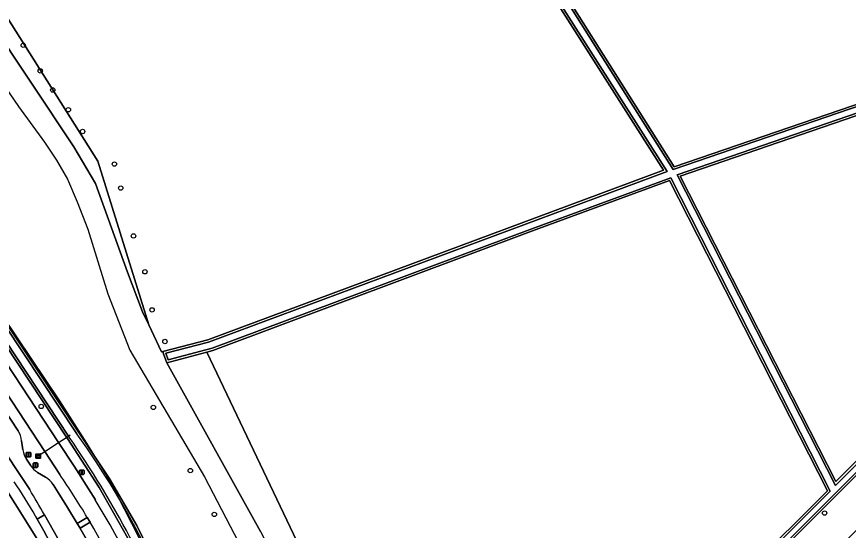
# Model space of a CAD drawing. Extents: x 162396 to 163643, y 386452 to 387406.
# Drawn here: x 163222.4 to 163407.9, y 386702.1 to 386816.7 of the extents above; entities that cross this region are included whole.
import ezdxf

# ---------------------------------------------------------------- set-up
doc = ezdxf.new("R2010")
doc.units = 0
for name, color, linetype in [('IMGEO_Afsluitpaal', 7, 'Continuous'), ('IMGEO_Berm_groen', 7, 'Continuous'), ('IMGEO_Berm_halfverhard', 7, 'Continuous'), ('IMGEO_Boom', 7, 'Continuous'), ('IMGEO_Duiker', 7, 'Continuous'), ('IMGEO_Erf', 7, 'Continuous'), ('IMGEO_Fietspad_gesloten', 7, 'Continuous'), ('IMGEO_Grasland_agrarisch', 7, 'Continuous'), ('IMGEO_Hek', 7, 'Continuous'), ('IMGEO_Lichtmast', 7, 'Continuous'), ('IMGEO_Loofbos', 7, 'Continuous'), ('IMGEO_Oever', 7, 'Continuous'), ('IMGEO_Rijbaan_lokaal_gesloten', 7, 'Continuous'), ('IMGEO_Rioolput', 7, 'Continuous'), ('IMGEO_Voetpad_halfverhard', 7, 'Continuous'), ('IMGEO_Voetpad_open', 7, 'Continuous'), ('IMGEO_Waterloop', 7, 'Continuous')]:
    doc.layers.add(name, color=color, linetype=linetype)

msp = doc.modelspace()

# ---------------------------------------------------------------- linework, layer by layer
at = {"layer": 'IMGEO_Afsluitpaal'}
for p, q in [((163224.57, 386718.62), (163224.57, 386719.41)), ((163224.57, 386719.41), (163224.57, 386718.62)), ((163224.67, 386719.51), (163225.46, 386719.51)), ((163225.46, 386719.51), (163224.67, 386719.51)), ((163225.46, 386718.52), (163224.67, 386718.52)), ((163224.67, 386718.52), (163225.46, 386718.52)), ((163225.56, 386719.41), (163225.56, 386718.62)), ((163225.56, 386718.62), (163225.56, 386719.41)), ((163226.14, 386716.26), (163226.14, 386717.06)), ((163226.14, 386717.06), (163226.14, 386716.26)), ((163226.24, 386717.16), (163227.03, 386717.16)), ((163227.03, 386717.16), (163226.24, 386717.16)), ((163227.03, 386716.16), (163226.24, 386716.16)), ((163226.24, 386716.16), (163227.03, 386716.16)), ((163227.13, 386717.06), (163227.13, 386716.26)), ((163227.13, 386716.26), (163227.13, 386717.06))]:
    msp.add_line(p, q, dxfattribs=at)
for points in [[(163224.99, 386719.39), (163225.14, 386719.39), (163225.14, 386718.64), (163224.99, 386718.64), (163224.99, 386719.39)], [(163226.56, 386717.03), (163226.71, 386717.03), (163226.71, 386716.28), (163226.56, 386716.28), (163226.56, 386717.03)]]:
    msp.add_lwpolyline(points, dxfattribs=at)
for centre, start, end in [((163224.67, 386719.41), 90, 180), ((163224.67, 386719.41), 90, 180), ((163224.67, 386718.62), 180, 270), ((163224.67, 386718.62), 180, 270), ((163225.46, 386719.41), 0, 90), ((163225.46, 386719.41), 360, 90), ((163225.46, 386718.62), 270, 0), ((163225.46, 386718.62), 270, 0), ((163226.24, 386717.06), 90, 180), ((163226.24, 386717.06), 90, 180), ((163226.24, 386716.26), 180, 270), ((163226.24, 386716.26), 180, 270), ((163227.03, 386717.06), 0, 90), ((163227.03, 386717.06), 360, 90), ((163227.03, 386716.26), 270, 0), ((163227.03, 386716.26), 270, 0)]:
    msp.add_arc(centre, 0.1, start, end, dxfattribs=at)
at = {"layer": 'IMGEO_Berm_groen'}
for points in [[(163163.33, 386825.6), (163164.51, 386823.75), (163175.18, 386807.53), (163180.97, 386798.73), (163194.03, 386778.89), (163199.05, 386771.28), (163213.46, 386749.44), (163231.76, 386721.69), (163235.22, 386716.44), (163236.28, 386714.77), (163237.96, 386712.18), (163239.97, 386708.92)], [(163260, 386665.46), (163263.04, 386666.38), (163262.42, 386668.58), (163261, 386667.99), (163257.88, 386676.75), (163252.9, 386688.74), (163247.21, 386700.4), (163240.82, 386711.7), (163233.75, 386722.6), (163233.57, 386722.88), (163200.79, 386772.4), (163176.82, 386808.61)], [(163211.07, 386746.46), (163209.04, 386745.1), (163222.74, 386724.28)], [(163232.06, 386714.61), (163228.71, 386719.68), (163211.07, 386746.46)], [(163223.53, 386722.12), (163223.82, 386720.06)], [(163225.34, 386711.23), (163222.11, 386716.14), (163219.06, 386720.79)], [(163224.61, 386717.97), (163225.48, 386716.64)], [(163227.08, 386715.06), (163228.88, 386713.98)], [(163230.56, 386712.38), (163231.71, 386710.56), (163233.8, 386707.25), (163235.93, 386703.67), (163238.18, 386704.99)], [(163226.65, 386705.29), (163227.02, 386704.61), (163228.61, 386705.59)], [(163238.78, 386703.97), (163236.56, 386702.64)]]:
    msp.add_lwpolyline(points, dxfattribs=at)
for centre, radius, start, end in [((163218.8, 386721.62), 4.76, 6.0334, 34.0476), ((163228.66, 386720.7), 4.88, 187.4983, 213.9736), ((163230.42, 386720.04), 6, 214.4961, 236.0808), ((163051.03, 386592.63), 218.29, 30.9796, 33.9721), ((163128.13, 386649.37), 113.28, 29.5832, 34.1604), ((163225.89, 386709.17), 5.66, 34.4521, 58.1281), ((162376.6, 386215.18), 983.06, 29.92478, 30.30452), ((163048.78, 386593.3), 223.43, 22.2944, 31.1649), ((163035.2, 386586.99), 234.8, 23.2795, 29.8828), ((163064.49, 386604.01), 198.34, 22.18, 29.8218)]:
    msp.add_arc(centre, radius, start, end, dxfattribs=at)
at = {"layer": 'IMGEO_Berm_halfverhard'}
msp.add_lwpolyline([(163228.61, 386705.59), (163227.02, 386704.61), (163228.48, 386702.01), (163229.84, 386699.48), (163230.84, 386700.03), (163231.56, 386700.42)], close=True, dxfattribs=at)
at = {"layer": 'IMGEO_Boom'}
for centre in [(163223.9, 386810.3), (163227.69, 386804.58), (163230.48, 386800.32), (163233.95, 386795.91), (163237.12, 386791.06), (163244.21, 386783.8), (163245.63, 386778.45), (163248.48, 386767.77), (163251.03, 386759.78), (163252.61, 386751.29), (163255.49, 386744.23), (163227.9, 386729.75), (163252.9, 386729.55), (163261.15, 386715.44), (163266.5, 386705.68), (163402.56, 386705.97)]:
    msp.add_circle(centre, 0.489, dxfattribs=at)
at = {"layer": 'IMGEO_Duiker'}
msp.add_lwpolyline([(163227.22, 386718.71), (163228.71, 386719.68), (163231.76, 386721.69), (163233.99, 386723.15), (163234.38, 386723.41)], dxfattribs=at)
at = {"layer": 'IMGEO_Erf'}
msp.add_lwpolyline([(163227.32, 386699.62), (163227.04, 386700.1), (163212.43, 386723.37), (163194.87, 386749.75), (163193.03, 386752.59), (163166.95, 386791.51), (163151.55, 386814.68), (163151.26, 386814.81), (163150.97, 386814.91), (163150.66, 386814.98), (163150.36, 386815.02), (163150.04, 386815.04), (163149.73, 386815.03), (163149.42, 386814.99), (163149.12, 386814.92), (163148.82, 386814.83), (163148.53, 386814.71), (163148.26, 386814.57), (163148.07, 386814.45), (163146.9, 386813.66), (163065.98, 386759.45)], dxfattribs=at)
at = {"layer": 'IMGEO_Fietspad_gesloten'}
for points in [[(163239.97, 386708.92), (163237.96, 386712.18), (163236.28, 386714.77), (163235.22, 386716.44), (163231.76, 386721.69), (163213.46, 386749.44), (163199.05, 386771.28), (163194.03, 386778.89), (163180.97, 386798.73), (163175.18, 386807.53), (163164.51, 386823.75), (163163.33, 386825.6), (163160.23, 386823.51), (163161.63, 386821.53), (163172.16, 386805.53), (163177.57, 386797.31), (163178.2, 386796.32), (163190.11, 386778.32), (163190.75, 386777.32), (163196.02, 386769.32), (163210.43, 386747.45), (163211.07, 386746.46), (163228.71, 386719.68), (163232.06, 386714.61)], [(163238.18, 386704.99), (163238.78, 386703.97)]]:
    msp.add_lwpolyline(points, dxfattribs=at)
for centre, radius, start, end in [((163051.03, 386592.63), 218.29, 30.9796, 33.9721), ((163048.78, 386593.3), 223.43, 22.2944, 31.1649), ((163035.2, 386586.99), 234.8, 23.2795, 29.8828)]:
    msp.add_arc(centre, radius, start, end, dxfattribs=at)
at = {"layer": 'IMGEO_Grasland_agrarisch'}
for points in [[(163171.99, 386820.85), (163236.27, 386723.93), (163240.55, 386717.56), (163243.07, 386713.79), (163249.2, 386703.22), (163254.64, 386692.28)], [(163276.77, 386701.85), (163255.89, 386739.49), (163255.2, 386741.52), (163255.05, 386741.98), (163254.71, 386741.9), (163251.87, 386747.92), (163250.5, 386750.85), (163247.15, 386759.72), (163240, 386779.46), (163235.14, 386787.68), (163216.24, 386816.04)]]:
    msp.add_lwpolyline(points, dxfattribs=at)
at = {"layer": 'IMGEO_Hek'}
for points in [[(163151.44, 386926.31), (163169.44, 386893.19), (163173.92, 386879.61), (163180.77, 386864.97), (163186.79, 386853.5), (163193.24, 386842.11), (163195.74, 386837.19), (163198.79, 386832.17), (163210.17, 386815.03), (163222.87, 386796.64), (163228.63, 386788.71), (163231.33, 386784.69), (163233.74, 386780.4), (163235.93, 386775.39), (163238.28, 386769.29), (163242.72, 386754.9), (163247.67, 386742.3), (163264.28, 386714.05), (163281.43, 386681.21), (163292.99, 386657.47)], [(163266.96, 386650.43), (163266.14, 386654.78), (163264.8, 386660.1), (163262.27, 386669.09), (163259.93, 386676.31), (163256.64, 386685.2), (163251.4, 386697.23), (163243.18, 386713.21), (163238.11, 386721.58), (163232.09, 386731), (163219.27, 386750), (163208.73, 386765.74), (163182.51, 386805.64)]]:
    msp.add_lwpolyline(points, dxfattribs=at)
at = {"layer": 'IMGEO_Lichtmast'}
for p, q in [((163236.46, 386714.69), (163236.46, 386715.48)), ((163236.46, 386715.48), (163236.46, 386714.69)), ((163236.56, 386715.58), (163237.35, 386715.58)), ((163237.35, 386715.58), (163236.56, 386715.58)), ((163237.35, 386714.59), (163236.56, 386714.59)), ((163236.56, 386714.59), (163237.35, 386714.59)), ((163237.45, 386715.48), (163237.45, 386714.69)), ((163237.45, 386714.69), (163237.45, 386715.48))]:
    msp.add_line(p, q, dxfattribs=at)
msp.add_lwpolyline([(163236.88, 386715.46), (163237.03, 386715.46), (163237.03, 386714.71), (163236.88, 386714.71), (163236.88, 386715.46)], dxfattribs=at)
for centre, start, end in [((163236.56, 386715.48), 90, 180), ((163236.56, 386715.48), 90, 180), ((163236.56, 386714.69), 180, 270), ((163236.56, 386714.69), 180, 270), ((163237.35, 386715.48), 0, 90), ((163237.35, 386715.48), 360, 90), ((163237.35, 386714.69), 270, 0), ((163237.35, 386714.69), 270, 0)]:
    msp.add_arc(centre, 0.1, start, end, dxfattribs=at)
at = {"layer": 'IMGEO_Loofbos'}
for points in [[(163179.54, 386881.17), (163177.18, 386889.43), (163166.72, 386925.92), (163164.85, 386925), (163162.11, 386923.65), (163160.92, 386923.22), (163162.17, 386919.58), (163165.33, 386912.71), (163168.66, 386906.46), (163172.09, 386897.02), (163174.84, 386889.76), (163191.23, 386856.15), (163197.73, 386844.98), (163216.24, 386816.04), (163235.14, 386787.68), (163240, 386779.46), (163247.15, 386759.72), (163250.5, 386750.85), (163251.87, 386747.92), (163240.52, 386784.43)], [(163491.18, 386798.85), (163490.23, 386799.24), (163481.28, 386805.27), (163478.97, 386806.96), (163467.94, 386814.65), (163370.39, 386781.09), (163405.1, 386713)], [(163501.43, 386793.87), (163496.53, 386796.8), (163493.42, 386797.95), (163444.96, 386749.65), (163396.77, 386701.49), (163340.72, 386644.54), (163323.01, 386626.36), (163321, 386624.28), (163320.87, 386624.15), (163321.7, 386622.41), (163325.32, 386616.15), (163335.64, 386626.68), (163360.7, 386652.78), (163368.95, 386661.21), (163372.57, 386665.2), (163374.89, 386667.26), (163386.39, 386678.98), (163390.09, 386682.42), (163394.78, 386687.27), (163457.92, 386750.35), (163482.3, 386774.48)], [(163264.85, 386741.89), (163319.81, 386626.38), (163352.55, 386660.33), (163357.33, 386664.8), (163375.87, 386683.8), (163385.41, 386693.16), (163403.19, 386710.95), (163368.01, 386780.14), (163337.45, 386768.91), (163266.19, 386742.25)], [(163264.85, 386741.89), (163255.89, 386739.49), (163276.77, 386701.85), (163286.51, 386682.68), (163298.32, 386658.56), (163315.46, 386623.55), (163317.77, 386624.27), (163319.81, 386626.38)]]:
    msp.add_lwpolyline(points, close=True, dxfattribs=at)
for points in [[(163179.54, 386881.17), (163240.52, 386784.43), (163251.87, 386747.92), (163254.71, 386741.9), (163255.05, 386741.98), (163265.06, 386744.6), (163366.68, 386782.43), (163310.96, 386870.02)], [(163307.64, 386880.37), (163369.05, 386783.19), (163465.72, 386816.29), (163460.46, 386820.31)]]:
    msp.add_lwpolyline(points, dxfattribs=at)
at = {"layer": 'IMGEO_Oever'}
for points in [[(163307.23, 386880.09), (163368.84, 386782.59), (163466.2, 386815.93), (163465.72, 386816.29), (163369.05, 386783.19), (163307.64, 386880.37), (163307.09, 386881.15), (163306.41, 386881.85), (163305.62, 386882.44), (163304.75, 386882.89), (163303.82, 386883.2), (163303.21, 386883.3), (163294.21, 386915.83), (163294.15, 386916.17), (163294.14, 386916.5), (163294.19, 386916.82), (163294.29, 386917.13), (163294.45, 386917.42), (163294.64, 386917.68), (163294.89, 386917.91), (163295.16, 386918.09), (163295.48, 386918.23), (163348.2, 386936.29), (163393.23, 386951.27)], [(163310.96, 386870.02), (163366.68, 386782.43), (163265.06, 386744.6), (163255.05, 386741.98), (163255.2, 386741.52), (163255.89, 386739.49), (163264.85, 386741.89), (163266.19, 386742.25), (163337.45, 386768.91), (163368.01, 386780.14), (163403.19, 386710.95), (163385.41, 386693.16)], [(163385.76, 386692.8), (163403.8, 386710.85), (163368.25, 386780.76), (163337.28, 386769.38), (163266.04, 386742.73), (163264.63, 386742.35), (163256.24, 386740.11), (163255.7, 386741.64), (163265.21, 386744.12), (163367.44, 386782.18), (163311.38, 386870.28)], [(163171.66, 386820.45), (163171.89, 386820.1), (163235.86, 386723.65)], [(163200.79, 386772.4), (163233.57, 386722.88), (163233.75, 386722.6), (163240.82, 386711.7), (163247.21, 386700.4), (163252.9, 386688.74), (163257.88, 386676.75), (163261, 386667.99), (163262.42, 386668.58), (163262.47, 386668.6), (163263.47, 386669.01), (163259.35, 386681), (163254.64, 386692.28), (163249.2, 386703.22), (163243.07, 386713.79), (163240.55, 386717.56), (163236.27, 386723.93), (163171.99, 386820.85)], [(163234.17, 386722.88), (163233.99, 386723.15), (163201.21, 386772.68), (163177.24, 386808.89), (163170.22, 386819.49)], [(163444.61, 386750), (163396.42, 386701.84), (163340.36, 386644.89), (163322.65, 386626.71), (163320.64, 386624.63), (163315.68, 386619.49), (163315.84, 386619.29), (163315.2, 386618.66), (163315.05, 386618.84), (163313.02, 386616.74), (163293.02, 386596.05), (163288.1, 386591.27), (163287.36, 386590.77)], [(163396.77, 386701.49), (163444.96, 386749.65)]]:
    msp.add_lwpolyline(points, dxfattribs=at)
msp.add_lwpolyline([(163467.94, 386814.65), (163467.43, 386815.01), (163369.68, 386781.37), (163404.97, 386712.16), (163491.68, 386798.64), (163491.18, 386798.85), (163405.1, 386713), (163370.39, 386781.09)], close=True, dxfattribs=at)
for centre, radius, start, end in [((163083.29, 386614.01), 187.88, 17.115, 35.7035), ((163057.61, 386600.66), 214.73, 20.8037, 34.6915)]:
    msp.add_arc(centre, radius, start, end, dxfattribs=at)
at = {"layer": 'IMGEO_Rijbaan_lokaal_gesloten'}
for points in [[(163222.74, 386724.28), (163209.04, 386745.1)], [(163223.82, 386720.06), (163223.53, 386722.12)], [(163219.06, 386720.79), (163222.11, 386716.14), (163225.34, 386711.23)], [(163225.48, 386716.64), (163224.61, 386717.97)], [(163228.88, 386713.98), (163227.08, 386715.06)], [(163236.56, 386702.64), (163235.93, 386703.67), (163233.8, 386707.25), (163231.71, 386710.56), (163230.56, 386712.38)], [(163228.61, 386705.59), (163231.56, 386700.42)]]:
    msp.add_lwpolyline(points, dxfattribs=at)
for centre, radius, start, end in [((163218.8, 386721.62), 4.76, 6.0334, 34.0476), ((163228.66, 386720.7), 4.88, 187.4983, 213.9736), ((163230.42, 386720.04), 6, 214.4961, 236.0808), ((163225.89, 386709.17), 5.66, 34.4521, 58.1281), ((162376.6, 386215.18), 983.06, 29.92478, 30.30452), ((163064.49, 386604.01), 198.34, 22.18, 29.8218)]:
    msp.add_arc(centre, radius, start, end, dxfattribs=at)
at = {"layer": 'IMGEO_Rioolput'}
for p, q in [((163226.73, 386718.24), (163226.73, 386719.1)), ((163226.81, 386719.17), (163227.66, 386719.17)), ((163227.66, 386718.17), (163226.81, 386718.17)), ((163226.99, 386718.66), (163226.99, 386718.68)), ((163227.43, 386718.63), (163227.03, 386718.63)), ((163227.04, 386718.71), (163227.43, 386718.71)), ((163227.22, 386718.95), (163227.25, 386718.95)), ((163227.24, 386718.39), (163227.22, 386718.39)), ((163227.48, 386718.68), (163227.48, 386718.66)), ((163227.74, 386719.1), (163227.74, 386718.24))]:
    msp.add_line(p, q, dxfattribs=at)
for points in [[(163226.73, 386718.24), (163226.73, 386719.1)], [(163226.81, 386719.17), (163227.66, 386719.17)], [(163227.66, 386718.17), (163226.81, 386718.17)], [(163227.74, 386719.1), (163227.74, 386718.24)]]:
    msp.add_lwpolyline(points, dxfattribs=at)
for centre, radius, start, end in [((163226.81, 386719.1), 0.0765, 91.552, 178.448), ((163226.81, 386719.1), 0.0765, 91.552, 178.448), ((163226.81, 386718.25), 0.0765, 181.552, 268.448), ((163226.81, 386718.25), 0.0765, 181.552, 268.448), ((163227.03, 386718.67), 0.0403, 85.8775, 175.7526), ((163227.03, 386718.66), 0.0366, 178.938, 274.7102), ((163227.44, 386718.68), 0.0386, 1.7309, 96.639), ((163227.43, 386718.67), 0.043, 264.8664, 352.4533), ((163227.66, 386719.1), 0.0765, 1.552, 88.448), ((163227.66, 386719.1), 0.0765, 1.552, 88.448), ((163227.66, 386718.25), 0.0765, 271.552, 358.448), ((163227.66, 386718.25), 0.0765, 271.552, 358.448)]:
    msp.add_arc(centre, radius, start, end, dxfattribs=at)
for centre, major_axis, ratio, start_param, end_param in [((163227.22, 386718.67), (-0.387, 0.002), 0.722429, 4.712389, 7.853982), ((163227.25, 386718.67), (-0.39, 0.002), 0.717154, 1.570796, 4.712389)]:
    msp.add_ellipse(centre, major_axis=major_axis, ratio=ratio, start_param=start_param, end_param=end_param, dxfattribs=at)
at = {"layer": 'IMGEO_Voetpad_halfverhard'}
msp.add_lwpolyline([(163238.78, 386703.97), (163238.18, 386704.99), (163235.93, 386703.67), (163236.56, 386702.64)], close=True, dxfattribs=at)
at = {"layer": 'IMGEO_Voetpad_open'}
for points in [[(163212.43, 386723.37), (163227.04, 386700.1), (163227.32, 386699.62), (163234.29, 386686.08), (163240.02, 386671.97), (163244.48, 386657.41), (163248.04, 386642.04), (163249.93, 386628.48), (163250.25, 386624.47), (163250.8, 386618.18), (163251.45, 386607.34), (163251.24, 386592.89), (163249.43, 386573.34), (163249.28, 386572.05), (163248.51, 386565.27)], [(163232.57, 386694.26), (163233.67, 386694.83), (163230.84, 386700.03), (163229.84, 386699.48), (163228.48, 386702.01), (163227.02, 386704.61), (163226.65, 386705.29)]]:
    msp.add_lwpolyline(points, dxfattribs=at)
msp.add_arc((163128.13, 386649.37), 113.28, 29.5832, 34.1604, dxfattribs=at)
at = {"layer": 'IMGEO_Waterloop'}
for points in [[(163466.2, 386815.93), (163368.84, 386782.59), (163307.23, 386880.09)], [(163311.38, 386870.28), (163367.44, 386782.18), (163265.21, 386744.12), (163255.7, 386741.64), (163256.24, 386740.11), (163264.63, 386742.35), (163266.04, 386742.73), (163337.28, 386769.38), (163368.25, 386780.76), (163403.8, 386710.85), (163385.76, 386692.8)], [(163235.86, 386723.65), (163171.89, 386820.1)], [(163170.22, 386819.49), (163177.24, 386808.89), (163201.21, 386772.68), (163233.99, 386723.15), (163234.17, 386722.88)], [(163491.68, 386798.64), (163404.97, 386712.16), (163369.68, 386781.37), (163467.43, 386815.01)], [(163396.42, 386701.84), (163444.61, 386750)]]:
    msp.add_lwpolyline(points, dxfattribs=at)
for centre, radius, start, end in [((163083.29, 386614.01), 187.88, 17.115, 35.7035), ((163057.61, 386600.66), 214.73, 20.8037, 34.6915)]:
    msp.add_arc(centre, radius, start, end, dxfattribs=at)

doc.saveas('drawing.dxf')
